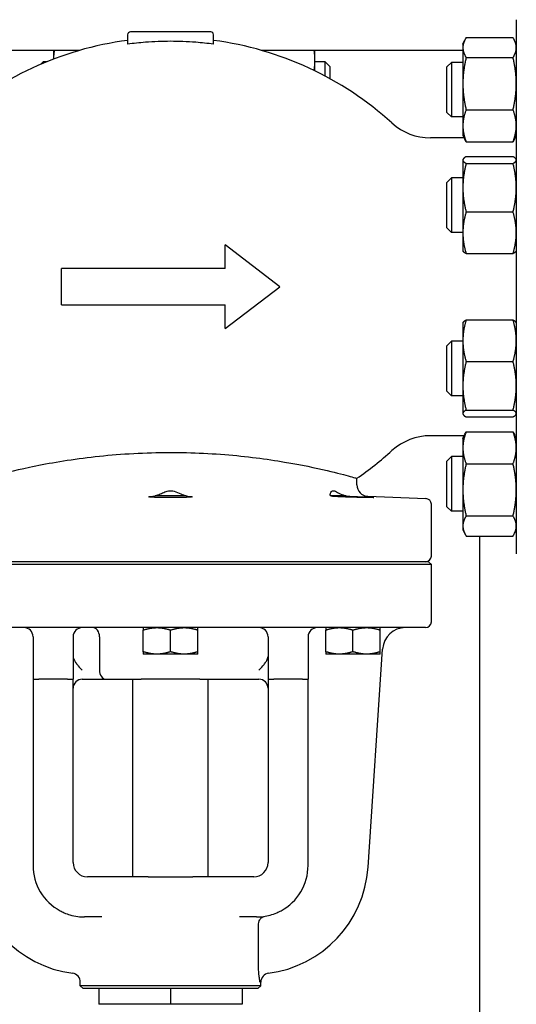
# Model space of a CAD drawing. Header units: inches. Extents: x 18 to 846, y -44 to 561.
# Tile 588 of 637: x 462.36 to 469.18, y 506.22 to 519.76. Entities that reach past the tile are written whole.
import ezdxf

# ---------------------------------------------------------------- set-up
doc = ezdxf.new("R2010")
doc.units = ezdxf.units.IN
doc.header["$LTSCALE"] = 24
doc.header["$MEASUREMENT"] = 0
doc.layers.add('Visible (ANSI)', color=7, linetype='Continuous', lineweight=30)

msp = doc.modelspace()

# ---------------------------------------------------------------- linework, layer by layer
at = {"layer": 'Visible (ANSI)'}
for p, q in [((469.18343, 519.75794), (469.18343, 512.41542)), ((463.84288, 519.55125), (463.84288, 519.42131)), ((464.98461, 519.59062), (463.88225, 519.59062)), ((465.02398, 519.42131), (465.02398, 519.55125)), ((468.44943, 519.42149), (468.47335, 519.47278)), ((468.44943, 519.42149), (468.44943, 519.37408)), ((468.49452, 519.51193), (469.13834, 519.51193)), ((469.18343, 519.42149), (469.15951, 519.47278)), ((463.18614, 519.33668), (460.41743, 519.33668)), ((462.82443, 519.33668), (462.82443, 519.21633)), ((468.44943, 519.33668), (465.68072, 519.33668)), ((465.68343, 519.33668), (465.68343, 519.33591)), ((466.41743, 519.20138), (466.41743, 519.33668)), ((468.44943, 519.37408), (468.44943, 518.8785)), ((462.6524, 519.14686), (462.68343, 519.17789)), ((462.68343, 519.17789), (462.68343, 519.16)), ((462.72674, 519.17789), (462.68343, 519.17789)), ((466.41743, 519.05403), (466.41743, 519.20138)), ((466.55843, 519.17789), (466.41743, 519.17789)), ((466.55843, 518.98222), (466.55843, 519.17789)), ((466.62093, 519.11539), (466.55843, 519.17789)), ((468.22969, 519.10899), (468.29219, 519.17149)), ((468.29219, 519.17149), (468.29219, 518.42149)), ((468.44943, 519.17149), (468.29219, 519.17149)), ((468.49452, 519.23623), (469.13834, 519.23623)), ((466.62093, 519.11539), (466.62093, 518.94836)), ((468.22969, 518.48399), (468.22969, 519.10899)), ((468.44943, 518.8785), (468.44943, 518.30091)), ((468.22969, 518.48399), (468.29219, 518.42149)), ((468.49452, 518.52078), (469.13834, 518.52078)), ((468.44943, 518.42149), (468.29219, 518.42149)), ((468.44943, 518.30091), (468.44943, 518.17149)), ((468.46694, 518.13393), (468.00397, 518.13393)), ((468.44943, 518.17149), (468.47335, 518.12019)), ((468.49452, 518.08104), (469.13834, 518.08104)), ((469.18343, 518.17149), (469.15951, 518.12019)), ((468.44943, 517.83412), (468.45192, 517.83946)), ((468.44943, 517.83412), (468.44943, 517.82883)), ((468.44943, 517.82883), (468.44943, 517.4487)), ((468.49452, 517.87568), (469.13834, 517.87568)), ((469.18343, 517.83412), (469.18094, 517.83946)), ((468.49452, 517.78198), (469.13834, 517.78198)), ((468.22969, 517.52162), (468.29219, 517.58412)), ((468.22969, 516.89662), (468.22969, 517.52162)), ((468.29219, 517.58412), (468.29219, 516.83412)), ((468.44943, 517.58412), (468.29219, 517.58412)), ((468.44943, 517.4487), (468.44943, 516.82899)), ((468.49452, 517.11543), (469.13834, 517.11543)), ((468.22969, 516.89662), (468.29219, 516.83412)), ((468.44943, 516.83412), (468.29219, 516.83412)), ((468.44943, 516.82899), (468.44943, 516.58412)), ((465.93343, 516.08668), (465.18343, 516.66218)), ((465.18343, 516.33668), (465.18343, 516.66218)), ((468.44943, 516.58412), (468.45192, 516.57879)), ((469.18343, 516.58412), (469.18094, 516.57879)), ((468.49452, 516.54256), (469.13834, 516.54256)), ((465.18343, 516.33668), (462.93343, 516.33668)), ((462.93343, 515.83668), (462.93343, 516.33668)), ((465.18343, 515.51119), (465.93343, 516.08668)), ((462.93343, 515.83668), (465.18343, 515.83668)), ((465.18343, 515.51119), (465.18343, 515.83668)), ((468.49452, 515.63119), (469.13834, 515.63119)), ((468.44943, 515.58925), (468.45197, 515.5947)), ((468.44943, 515.58925), (468.44943, 515.34507)), ((469.18343, 515.58925), (469.18089, 515.5947)), ((468.22969, 515.27675), (468.29219, 515.33925)), ((468.22969, 514.65175), (468.22969, 515.27675)), ((468.29219, 515.33925), (468.29219, 514.58925)), ((468.44943, 515.33925), (468.29219, 515.33925)), ((468.44943, 515.34507), (468.44943, 514.72548)), ((468.49452, 515.05895), (469.13834, 515.05895)), ((468.44943, 514.72548), (468.44943, 514.34465)), ((468.22969, 514.65175), (468.29219, 514.58925)), ((468.44943, 514.58925), (468.29219, 514.58925)), ((468.44943, 514.34465), (468.44943, 514.33925)), ((468.44943, 514.33925), (468.45197, 514.33379)), ((468.49452, 514.392), (469.13834, 514.392)), ((468.49452, 514.2973), (469.13834, 514.2973)), ((469.18343, 514.33925), (469.18089, 514.33379)), ((468.46694, 514.03944), (468.00397, 514.03944)), ((468.44943, 514.00188), (468.47353, 514.05357)), ((468.44943, 514.00188), (468.44943, 513.87299)), ((468.49452, 514.09246), (469.13834, 514.09246)), ((469.18343, 514.00188), (469.15932, 514.05357)), ((468.44943, 513.87299), (468.44943, 513.29574)), ((468.22969, 513.68938), (468.29219, 513.75188)), ((468.29219, 513.75188), (468.29219, 513.00188)), ((468.44943, 513.75188), (468.29219, 513.75188)), ((468.22969, 513.06438), (468.22969, 513.68938)), ((468.49452, 513.65353), (469.13834, 513.65353)), ((466.99248, 513.36421), (466.99248, 513.45407)), ((464.64658, 513.21267), (464.22028, 513.21267)), ((466.84812, 513.21267), (466.63497, 513.21267)), ((467.14391, 513.20684), (467.94039, 513.17621)), ((468.44943, 513.29574), (468.44943, 512.79962)), ((468.01611, 512.3859), (468.01611, 513.09753)), ((468.22969, 513.06438), (468.29219, 513.00188)), ((468.44943, 513.00188), (468.29219, 513.00188)), ((468.49452, 512.93795), (469.13834, 512.93795)), ((468.44943, 512.79962), (468.44943, 512.75188)), ((468.44943, 512.75188), (468.47353, 512.70019)), ((468.49452, 512.6613), (469.13834, 512.6613)), ((468.67843, 512.6613), (468.67843, 416.08668)), ((469.18343, 512.75188), (469.15932, 512.70019)), ((468.01611, 512.26779), (460.85075, 512.26779)), ((467.97674, 512.30716), (460.89012, 512.30716)), ((467.97674, 512.30716), (468.01611, 512.26779)), ((468.01611, 511.48038), (468.01611, 512.26779)), ((467.93737, 511.40164), (460.92949, 511.40164)), ((464.05843, 511.07114), (464.05843, 511.36815)), ((464.43343, 511.07114), (464.43343, 511.36815)), ((464.80843, 511.07114), (464.80843, 511.36815)), ((466.56445, 511.07114), (466.56445, 511.36815)), ((466.93945, 511.07114), (466.93945, 511.36815)), ((467.31445, 511.07114), (467.31445, 511.36815)), ((462.54367, 511.27664), (462.54367, 510.69298)), ((463.09485, 511.27664), (463.09485, 510.69298)), ((463.45665, 511.27664), (463.45665, 510.81798)), ((465.77201, 511.27664), (465.77201, 510.69298)), ((466.32319, 511.27664), (466.32319, 510.69298)), ((464.24593, 511.03764), (464.05843, 511.03764)), ((464.62093, 511.03764), (464.24593, 511.03764)), ((464.80843, 511.03764), (464.62093, 511.03764)), ((466.75195, 511.03764), (466.56445, 511.03764)), ((467.12695, 511.03764), (466.75195, 511.03764)), ((467.31445, 511.03764), (467.12695, 511.03764)), ((467.14646, 508.1077), (467.34686, 511.10768)), ((462.54367, 510.69298), (462.54367, 508.13393)), ((462.54367, 510.69298), (462.62241, 510.69298)), ((463.01611, 510.69298), (462.62241, 510.69298)), ((463.01611, 510.69298), (463.09485, 510.69298)), ((463.09485, 508.1733), (463.09485, 510.69298)), ((463.21985, 510.69298), (463.54543, 510.69298)), ((463.54543, 510.69298), (464.03103, 510.69298)), ((463.91571, 507.97645), (463.91571, 510.69298)), ((464.83582, 510.69298), (464.03103, 510.69298)), ((464.83582, 510.69298), (465.26294, 510.69298)), ((464.95115, 507.97645), (464.95115, 510.69298)), ((465.26294, 510.69298), (465.49898, 510.69298)), ((465.49898, 510.69298), (465.64701, 510.69298)), ((465.77201, 510.69298), (465.77201, 508.1733)), ((465.77201, 510.69298), (465.85075, 510.69298)), ((466.24445, 510.69298), (465.85075, 510.69298)), ((466.24445, 510.69298), (466.32319, 510.69298)), ((466.32319, 508.13393), (466.32319, 510.69298)), ((464.05622, 507.97645), (463.2917, 507.97645)), ((464.12578, 507.97645), (464.05622, 507.97645)), ((464.12578, 507.97645), (464.74108, 507.97645)), ((464.81063, 507.97645), (464.74108, 507.97645)), ((465.57516, 507.97645), (464.81063, 507.97645)), ((463.48744, 507.42527), (463.25233, 507.42527)), ((465.61453, 507.42527), (465.37942, 507.42527)), ((465.64258, 506.72874), (465.64258, 507.30074)), ((463.19327, 506.48038), (463.19327, 506.52761)), ((465.67359, 506.48038), (463.19327, 506.48038)), ((463.23264, 506.44101), (463.19327, 506.48038)), ((465.63422, 506.44101), (463.23264, 506.44101)), ((463.44918, 506.44101), (463.44918, 506.22448)), ((464.43343, 506.44101), (464.43343, 506.22448)), ((465.41768, 506.44101), (465.41768, 506.22448)), ((465.63422, 506.44101), (465.67359, 506.48038)), ((465.67359, 506.48038), (465.67359, 506.52761)), ((464.43343, 506.22448), (463.44918, 506.22448)), ((465.41768, 506.22448), (464.43343, 506.22448))]:
    msp.add_line(p, q, dxfattribs=at)
for centre, radius, start, end in [((463.88225, 519.55125), 0.03937, 90, 180), ((464.98461, 519.55125), 0.03937, 0, 90), ((464.43343, 514.98432), 4.52756, 97.494717, 132.205446), ((464.43343, 514.98432), 4.52756, 47.794554, 82.505283), ((468.00397, 518.92133), 0.7874, 227.794554, 270), ((468.00397, 513.25204), 0.7874, 90, 132.205446), ((464.43343, 517.18904), 4.52756, 304.417389, 312.205446), ((467.14996, 513.36421), 0.15748, 180, 267.797402), ((467.93737, 513.09753), 0.07874, 0, 87.797402), ((467.93737, 512.3859), 0.07874, 270, 0), ((467.93737, 511.48038), 0.07874, 270, 0), ((462.41867, 511.27664), 0.125, 0, 90), ((463.21985, 511.27664), 0.125, 90, 180), ((465.64701, 511.27664), 0.125, 0, 90), ((466.44819, 511.27664), 0.125, 90, 180), ((467.66112, 511.08668), 0.31496, 90, 176.178282), ((463.21985, 510.56798), 0.125, 90, 180), ((465.64701, 510.56798), 0.125, 0, 90), ((463.2917, 508.21267), 1.5748, 183.821718, 262.730273), ((463.25233, 508.13393), 0.70866, 180, 241.65439), ((463.2917, 508.1733), 0.19685, 180, 270), ((465.57516, 508.1733), 0.19685, 270, 0), ((465.57516, 508.21267), 1.5748, 277.269727, 356.178282), ((465.61453, 508.13393), 0.70866, 298.34561, 0), ((463.06827, 506.52761), 0.125, 0, 82.447083), ((465.79859, 506.52761), 0.125, 97.552917, 180)]:
    msp.add_arc(centre, radius, start, end, dxfattribs=at)
for centre, start_param, end_param in [((463.36787, 511.27664), 4.71238898, 6.28318531), ((463.54543, 510.81798), 1.57079633, 3.14159265)]:
    msp.add_ellipse(centre, major_axis=(0, 0.125), ratio=0.71022868, start_param=start_param, end_param=end_param, dxfattribs=at)
for points, knots in [([(465.02398, 519.42131), (464.9423, 519.43222), (464.86069, 519.44081), (464.66131, 519.45635), (464.54472, 519.46059), (464.32214, 519.46059), (464.20555, 519.45635), (464.00616, 519.44081), (463.92455, 519.43222), (463.84288, 519.42131)], [12.61011501, 12.61011501, 12.61011501, 12.61011501, 13.18544897, 13.18544897, 14.03349579, 14.03349579, 14.88154261, 14.88154261, 15.45687657, 15.45687657, 15.45687657, 15.45687657]), ([(461.87437, 513.45407), (461.87437, 513.45407), (461.87477, 513.45419), (461.87869, 513.45531), (461.88795, 513.45797), (461.92603, 513.46875), (461.9621, 513.47888), (462.11705, 513.52058), (462.28196, 513.56304), (462.71594, 513.65443), (462.98482, 513.70252), (463.58182, 513.77589), (463.90268, 513.80079), (464.55198, 513.8147), (464.87181, 513.80473), (465.4761, 513.75664), (465.75499, 513.71978), (466.22924, 513.6397), (466.42631, 513.59772), (466.7248, 513.52743), (466.83234, 513.49864), (466.93619, 513.47009), (466.96105, 513.46304), (466.98696, 513.45566), (466.99248, 513.45407), (466.99248, 513.45407)], [-20.56905697, -20.56905697, -20.56905697, -20.56905697, -20.37038726, -20.37038726, -19.59073988, -19.59073988, -18.43169748, -18.43169748, -15.91322618, -15.91322618, -13.31950336, -13.31950336, -10.79417671, -10.79417671, -8.3570465, -8.3570465, -5.96844078, -5.96844078, -3.74429408, -3.74429408, -1.73987466, -1.73987466, -0.73995163, -0.73995163, 0, 0, 0, 0]), ([(464.67122, 513.20684), (464.68231, 513.20625), (464.69223, 513.20561), (464.71724, 513.20361), (464.72745, 513.20218), (464.73528, 513.19928), (464.73106, 513.19762), (464.70419, 513.19459), (464.68154, 513.19322), (464.62721, 513.19109), (464.59249, 513.19018), (464.51549, 513.18899), (464.47322, 513.1887), (464.39364, 513.1887), (464.35136, 513.18899), (464.27437, 513.19018), (464.23964, 513.19109), (464.18532, 513.19322), (464.16267, 513.19459), (464.13579, 513.19762), (464.13157, 513.19928), (464.1358, 513.20084), (464.13941, 513.20218), (464.14962, 513.20361), (464.17463, 513.20561), (464.18455, 513.20625), (464.19564, 513.20684)], [-2.85210649, -2.85210649, -2.85210649, -2.85210649, -2.71940527, -2.71940527, -2.45467957, -2.45467957, -2.14423866, -2.14423866, -1.83379774, -1.83379774, -1.53056876, -1.53056876, -1.22733979, -1.22733979, -0.92411081, -0.92411081, -0.62088183, -0.62088183, -0.31044092, -0.31044092, 0, 0, 0, 0.2647257, 0.2647257, 0.39742692, 0.39742692, 0.39742692, 0.39742692]), ([(464.22028, 513.21267), (464.23723, 513.21751), (464.25555, 513.22482), (464.29623, 513.24239), (464.31813, 513.25259), (464.35965, 513.26946), (464.38113, 513.27713), (464.41575, 513.28317), (464.42814, 513.28408), (464.45549, 513.28286), (464.46967, 513.28028), (464.51288, 513.26855), (464.54296, 513.25484), (464.59888, 513.23001), (464.62394, 513.21913), (464.64658, 513.21267)], [-1.34645024, -1.34645024, -1.34645024, -1.34645024, -1.15784371, -1.15784371, -0.94631715, -0.94631715, -0.74905281, -0.74905281, -0.63822291, -0.63822291, -0.51044327, -0.51044327, -0.24107093, -0.24107093, 0, 0, 0, 0]), ([(466.63497, 513.21267), (466.62669, 513.22034), (466.62502, 513.23429), (466.63155, 513.25728), (466.63625, 513.26594), (466.64718, 513.27707), (466.65285, 513.28082), (466.66442, 513.28378), (466.66953, 513.284), (466.68225, 513.28225), (466.68984, 513.27974), (466.71637, 513.26839), (466.73884, 513.25505), (466.79042, 513.23031), (466.8181, 513.21922), (466.84812, 513.21267)], [-1.33358191, -1.33358191, -1.33358191, -1.33358191, -1.03717278, -1.03717278, -0.85065307, -0.85065307, -0.71563279, -0.71563279, -0.62320795, -0.62320795, -0.50764723, -0.50764723, -0.24435967, -0.24435967, 0, 0, 0, 0]), ([(466.89062, 513.20684), (466.90878, 513.20625), (466.92744, 513.20561), (466.98299, 513.20361), (467.01958, 513.20218), (467.08846, 513.19928), (467.12435, 513.19762), (467.18166, 513.19459), (467.20308, 513.19322), (467.22738, 513.19109), (467.23213, 513.19018), (467.22305, 513.18899), (467.20922, 513.1887), (467.16943, 513.1887), (467.14099, 513.18899), (467.07307, 513.19018), (467.03359, 513.19109), (466.95498, 513.19322), (466.9109, 513.19459), (466.82672, 513.19762), (466.78661, 513.19928), (466.75366, 513.20084), (466.72556, 513.20218), (466.69918, 513.20361), (466.66864, 513.20561), (466.6599, 513.20625), (466.65283, 513.20684)], [-2.85210649, -2.85210649, -2.85210649, -2.85210649, -2.71940527, -2.71940527, -2.45467957, -2.45467957, -2.14423866, -2.14423866, -1.83379774, -1.83379774, -1.53056876, -1.53056876, -1.22733979, -1.22733979, -0.92411081, -0.92411081, -0.62088183, -0.62088183, -0.31044092, -0.31044092, 0, 0, 0, 0.2647257, 0.2647257, 0.39742692, 0.39742692, 0.39742692, 0.39742692]), ([(463.09485, 511.00635), (463.09485, 511.00625), (463.09485, 511.00615), (463.09488, 510.99658), (463.09645, 510.98719), (463.10251, 510.9682), (463.10697, 510.95888), (463.11908, 510.93818), (463.12669, 510.9276), (463.13422, 510.91614)], [-0.000896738, -0.000896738, -0.000896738, -0.000896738, 0, 0, 0.08693271, 0.08693271, 0.175052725, 0.175052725, 0.280007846, 0.280007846, 0.280007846, 0.280007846]), ([(463.13422, 510.91614), (463.14354, 510.90195), (463.15438, 510.88798), (463.18343, 510.85433), (463.20253, 510.8353), (463.21985, 510.81798)], [1.910988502, 1.910988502, 1.910988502, 1.910988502, 2.034466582, 2.034466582, 2.221097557, 2.221097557, 2.221097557, 2.221097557]), ([(465.64701, 510.81798), (465.66433, 510.8353), (465.68343, 510.85433), (465.71248, 510.88798), (465.72332, 510.90195), (465.73264, 510.91614)], [0, 0, 0, 0, 0.186630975, 0.186630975, 0.310109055, 0.310109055, 0.310109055, 0.310109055]), ([(465.73264, 510.91614), (465.74016, 510.9276), (465.74777, 510.93818), (465.75989, 510.95888), (465.76434, 510.9682), (465.77041, 510.98719), (465.77198, 510.99658), (465.77201, 511.00615), (465.77201, 511.00625), (465.77201, 511.00635)], [0, 0, 0, 0, 0.104406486, 0.104406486, 0.19206587, 0.19206587, 0.278544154, 0.278544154, 0.279436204, 0.279436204, 0.279436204, 0.279436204]), ([(462.91586, 507.51023), (462.93438, 507.50024), (462.95335, 507.49108), (462.99831, 507.47176), (463.02452, 507.46233), (463.0872, 507.44372), (463.12428, 507.43592), (463.19177, 507.4272), (463.22213, 507.42527), (463.25233, 507.42527)], [0, 0, 0, 0, 0.132051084, 0.132051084, 0.308525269, 0.308525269, 0.555345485, 0.555345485, 0.75616862, 0.75616862, 0.75616862, 0.75616862]), ([(465.61453, 507.42527), (465.64629, 507.42527), (465.67823, 507.4274), (465.74113, 507.43596), (465.77209, 507.44227), (465.83343, 507.45917), (465.86413, 507.46986), (465.91351, 507.49108), (465.93248, 507.50024), (465.951, 507.51023)], [-0.00146796, -0.00146796, -0.00146796, -0.00146796, 0.209762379, 0.209762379, 0.415840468, 0.415840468, 0.622649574, 0.622649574, 0.754700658, 0.754700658, 0.754700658, 0.754700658]), ([(465.64242, 507.31383), (465.64211, 507.32676), (465.64341, 507.33925), (465.64908, 507.36433), (465.65375, 507.37625), (465.66678, 507.39973), (465.67577, 507.41014), (465.6961, 507.42614), (465.70777, 507.43128), (465.71977, 507.43312), (465.71983, 507.43313), (465.7199, 507.43314)], [-0.52170748, -0.52170748, -0.52170748, -0.52170748, -0.421852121, -0.421852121, -0.307757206, -0.307757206, -0.161137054, -0.161137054, 0, 0, 0.000927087, 0.000927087, 0.000927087, 0.000927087]), ([(465.66223, 506.526), (465.66221, 506.5261), (465.6622, 506.5262), (465.65964, 506.54414), (465.65654, 506.56375), (465.6509, 506.60435), (465.64777, 506.6283), (465.64366, 506.68045), (465.64258, 506.70442), (465.64258, 506.72874)], [-0.001098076, -0.001098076, -0.001098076, -0.001098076, 0, 0, 0.19742354, 0.19742354, 0.356355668, 0.356355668, 0.480680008, 0.480680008, 0.480680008, 0.480680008])]:
    msp.add_open_spline(points, degree=3, knots=knots, dxfattribs=at)
for points, weights in [([(468.49452, 519.51193), (468.44943, 519.43806), (468.44943, 519.37408)], [1, 1.0379548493, 1]), ([(469.18343, 519.37408), (469.18343, 519.43806), (469.13834, 519.51193)], [1, 1.0379548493, 1]), ([(462.83572, 519.33668), (462.82568, 519.27541), (462.82457, 519.21638)], [1.0189754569, 1.01914897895, 1.00402083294]), ([(465.69472, 519.33668), (465.6944, 519.33475), (465.69409, 519.33283)], [1.0189754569, 1.01898091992, 1.0189712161]), ([(466.41743, 519.20138), (466.41743, 519.26775), (466.40614, 519.33668)], [1, 1.01917066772, 1.0189754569]), ([(468.44943, 519.37408), (468.44943, 519.3101), (468.49452, 519.23623)], [1, 1.0379548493, 1]), ([(469.13834, 519.23623), (469.18343, 519.3101), (469.18343, 519.37408)], [1, 1.0379548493, 1]), ([(466.40512, 519.06001), (466.41743, 519.13216), (466.41743, 519.20138)], [1.01892077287, 1.0200142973, 1]), ([(468.49452, 519.23623), (468.44943, 519.04452), (468.44943, 518.8785)], [1, 1.0379548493, 1]), ([(469.18343, 518.8785), (469.18343, 519.04452), (469.13834, 519.23623)], [1, 1.0379548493, 1]), ([(468.44943, 518.8785), (468.44943, 518.71248), (468.49452, 518.52078)], [1, 1.0379548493, 1]), ([(469.13834, 518.52078), (469.18343, 518.71248), (469.18343, 518.8785)], [1, 1.0379548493, 1]), ([(468.49452, 518.52078), (468.44943, 518.40295), (468.44943, 518.30091)], [1, 1.0379548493, 1]), ([(469.18343, 518.30091), (469.18343, 518.40295), (469.13834, 518.52078)], [1, 1.0379548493, 1]), ([(468.44943, 518.30091), (468.44943, 518.19887), (468.49452, 518.08104)], [1, 1.0379548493, 1]), ([(469.13834, 518.08104), (469.18343, 518.19887), (469.18343, 518.30091)], [1, 1.0379548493, 1]), ([(468.49452, 518.08104), (468.48218, 518.10125), (468.47335, 518.12019)], [1, 1.0101047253, 1.0148290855]), ([(469.15951, 518.12019), (469.15068, 518.10125), (469.13834, 518.08104)], [1.0148290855, 1.0101047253, 1]), ([(468.49452, 517.87568), (468.44943, 517.85057), (468.44943, 517.82883)], [1, 1.0379548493, 1]), ([(468.44943, 517.82883), (468.44943, 517.80709), (468.49452, 517.78198)], [1, 1.0379548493, 1]), ([(469.18343, 517.82883), (469.18343, 517.85057), (469.13834, 517.87568)], [1, 1.0379548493, 1]), ([(469.13834, 517.78198), (469.18343, 517.80709), (469.18343, 517.82883)], [1, 1.0379548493, 1]), ([(468.49452, 517.78198), (468.44943, 517.60338), (468.44943, 517.4487)], [1, 1.0379548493, 1]), ([(469.18343, 517.4487), (469.18343, 517.60338), (469.13834, 517.78198)], [1, 1.0379548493, 1]), ([(468.44943, 517.4487), (468.44943, 517.29403), (468.49452, 517.11543)], [1, 1.0379548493, 1]), ([(469.13834, 517.11543), (469.18343, 517.29403), (469.18343, 517.4487)], [1, 1.0379548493, 1]), ([(468.49452, 517.11543), (468.44943, 516.96193), (468.44943, 516.82899)], [1, 1.0379548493, 1]), ([(469.18343, 516.82899), (469.18343, 516.96193), (469.13834, 517.11543)], [1, 1.0379548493, 1]), ([(468.44943, 516.82899), (468.44943, 516.69606), (468.49452, 516.54256)], [1, 1.0379548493, 1]), ([(469.13834, 516.54256), (469.18343, 516.69606), (469.18343, 516.82899)], [1, 1.0379548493, 1]), ([(468.49452, 516.54256), (468.45979, 516.5619), (468.45192, 516.57879)], [1, 1.02897860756, 1.01370675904]), ([(469.18094, 516.57879), (469.17307, 516.5619), (469.13834, 516.54256)], [1.01370675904, 1.02897860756, 1]), ([(468.49452, 515.63119), (468.44943, 515.47786), (468.44943, 515.34507)], [1, 1.0379548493, 1]), ([(468.45197, 515.5947), (468.45991, 515.61171), (468.49452, 515.63119)], [1.01380994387, 1.02888022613, 1]), ([(469.13834, 515.63119), (469.17295, 515.61171), (469.18089, 515.5947)], [1, 1.02888022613, 1.01380994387]), ([(469.18343, 515.34507), (469.18343, 515.47786), (469.13834, 515.63119)], [1, 1.0379548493, 1]), ([(468.44943, 515.34507), (468.44943, 515.21228), (468.49452, 515.05895)], [1, 1.0379548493, 1]), ([(469.13834, 515.05895), (469.18343, 515.21228), (469.18343, 515.34507)], [1, 1.0379548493, 1]), ([(468.49452, 515.05895), (468.44943, 514.88024), (468.44943, 514.72548)], [1, 1.0379548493, 1]), ([(469.18343, 514.72548), (469.18343, 514.88024), (469.13834, 515.05895)], [1, 1.0379548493, 1]), ([(468.44943, 514.72548), (468.44943, 514.57071), (468.49452, 514.392)], [1, 1.0379548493, 1]), ([(469.13834, 514.392), (469.18343, 514.57071), (469.18343, 514.72548)], [1, 1.0379548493, 1]), ([(468.49452, 514.392), (468.44943, 514.36663), (468.44943, 514.34465)], [1, 1.0379548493, 1]), ([(468.44943, 514.34465), (468.44943, 514.32267), (468.49452, 514.2973)], [1, 1.0379548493, 1]), ([(469.18343, 514.34465), (469.18343, 514.36663), (469.13834, 514.392)], [1, 1.0379548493, 1]), ([(469.13834, 514.2973), (469.18343, 514.32267), (469.18343, 514.34465)], [1, 1.0379548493, 1]), ([(468.49452, 514.09246), (468.44943, 513.97485), (468.44943, 513.87299)], [1, 1.0379548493, 1]), ([(468.47353, 514.05357), (468.48231, 514.07239), (468.49452, 514.09246)], [1.01472967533, 1.00999904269, 1]), ([(469.18343, 513.87299), (469.18343, 513.97485), (469.13834, 514.09246)], [1, 1.0379548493, 1]), ([(469.13834, 514.09246), (469.15055, 514.07239), (469.15932, 514.05357)], [1, 1.00999904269, 1.01472967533]), ([(468.44943, 513.87299), (468.44943, 513.77114), (468.49452, 513.65353)], [1, 1.0379548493, 1]), ([(469.13834, 513.65353), (469.18343, 513.77114), (469.18343, 513.87299)], [1, 1.0379548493, 1]), ([(468.49452, 513.65353), (468.44943, 513.46179), (468.44943, 513.29574)], [1, 1.0379548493, 1]), ([(469.18343, 513.29574), (469.18343, 513.46179), (469.13834, 513.65353)], [1, 1.0379548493, 1]), ([(468.44943, 513.29574), (468.44943, 513.12969), (468.49452, 512.93795)], [1, 1.0379548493, 1]), ([(469.13834, 512.93795), (469.18343, 513.12969), (469.18343, 513.29574)], [1, 1.0379548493, 1]), ([(468.49452, 512.93795), (468.44943, 512.86382), (468.44943, 512.79962)], [1, 1.0379548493, 1]), ([(469.18343, 512.79962), (469.18343, 512.86382), (469.13834, 512.93795)], [1, 1.0379548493, 1]), ([(468.44943, 512.79962), (468.44943, 512.73543), (468.49452, 512.6613)], [1, 1.0379548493, 1]), ([(469.13834, 512.6613), (469.18343, 512.73543), (469.18343, 512.79962)], [1, 1.0379548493, 1]), ([(464.05843, 511.40164), (464.05843, 511.40164), (464.05843, 511.36815)], [1, 1.04314139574, 1.01001874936]), ([(464.05843, 511.36815), (464.15891, 511.40164), (464.24593, 511.40164)], [1.01001874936, 1.04314139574, 1]), ([(464.24593, 511.40164), (464.33295, 511.40164), (464.43343, 511.36815)], [1, 1.04314139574, 1.01001874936]), ([(464.43343, 511.36815), (464.53391, 511.40164), (464.62093, 511.40164)], [1.01001874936, 1.04314139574, 1]), ([(464.62093, 511.40164), (464.70795, 511.40164), (464.80843, 511.36815)], [1, 1.04314139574, 1.01001874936]), ([(464.80843, 511.36815), (464.80843, 511.40164), (464.80843, 511.40164)], [1.01001874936, 1.04314139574, 1]), ([(466.56445, 511.40164), (466.56445, 511.40164), (466.56445, 511.36815)], [1, 1.04314139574, 1.01001874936]), ([(466.56445, 511.36815), (466.66493, 511.40164), (466.75195, 511.40164)], [1.01001874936, 1.04314139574, 1]), ([(466.75195, 511.40164), (466.83897, 511.40164), (466.93945, 511.36815)], [1, 1.04314139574, 1.01001874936]), ([(466.93945, 511.36815), (467.03993, 511.40164), (467.12695, 511.40164)], [1.01001874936, 1.04314139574, 1]), ([(467.12695, 511.40164), (467.21397, 511.40164), (467.31445, 511.36815)], [1, 1.04314139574, 1.01001874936]), ([(467.31445, 511.36815), (467.31445, 511.40164), (467.31445, 511.40164)], [1.01001874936, 1.04314139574, 1]), ([(464.05843, 511.07114), (464.05843, 511.03764), (464.05843, 511.03764)], [1.01001874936, 1.04314139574, 1]), ([(464.24593, 511.03764), (464.15891, 511.03764), (464.05843, 511.07114)], [1, 1.04314139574, 1.01001874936]), ([(464.43343, 511.07114), (464.33295, 511.03764), (464.24593, 511.03764)], [1.01001874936, 1.04314139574, 1]), ([(464.62093, 511.03764), (464.53391, 511.03764), (464.43343, 511.07114)], [1, 1.04314139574, 1.01001874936]), ([(464.80843, 511.07114), (464.70795, 511.03764), (464.62093, 511.03764)], [1.01001874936, 1.04314139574, 1]), ([(464.80843, 511.03764), (464.80843, 511.03764), (464.80843, 511.07114)], [1, 1.04314139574, 1.01001874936]), ([(466.56445, 511.07114), (466.56445, 511.03764), (466.56445, 511.03764)], [1.01001874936, 1.04314139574, 1]), ([(466.75195, 511.03764), (466.66493, 511.03764), (466.56445, 511.07114)], [1, 1.04314139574, 1.01001874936]), ([(466.93945, 511.07114), (466.83897, 511.03764), (466.75195, 511.03764)], [1.01001874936, 1.04314139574, 1]), ([(467.12695, 511.03764), (467.03993, 511.03764), (466.93945, 511.07114)], [1, 1.04314139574, 1.01001874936]), ([(467.31445, 511.07114), (467.21397, 511.03764), (467.12695, 511.03764)], [1.01001874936, 1.04314139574, 1]), ([(467.31445, 511.03764), (467.31445, 511.03764), (467.31445, 511.07114)], [1, 1.04314139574, 1.01001874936])]:
    msp.add_rational_spline(points, weights, degree=2, dxfattribs=at)
for points in [[(464.19564, 513.20684), (464.20435, 513.20731), (464.21283, 513.20921), (464.22028, 513.21267)], [(464.64658, 513.21267), (464.65403, 513.20921), (464.6625, 513.20731), (464.67122, 513.20684)], [(466.65283, 513.20684), (466.64688, 513.20734), (466.64093, 513.20944), (466.63497, 513.21267)], [(466.84812, 513.21267), (466.86103, 513.20944), (466.87533, 513.20734), (466.89062, 513.20684)], [(465.64258, 507.30074), (465.64258, 507.30512), (465.64253, 507.30949), (465.64242, 507.31383)]]:
    msp.add_open_spline(points, degree=3, dxfattribs=at)

doc.saveas('drawing.dxf')
